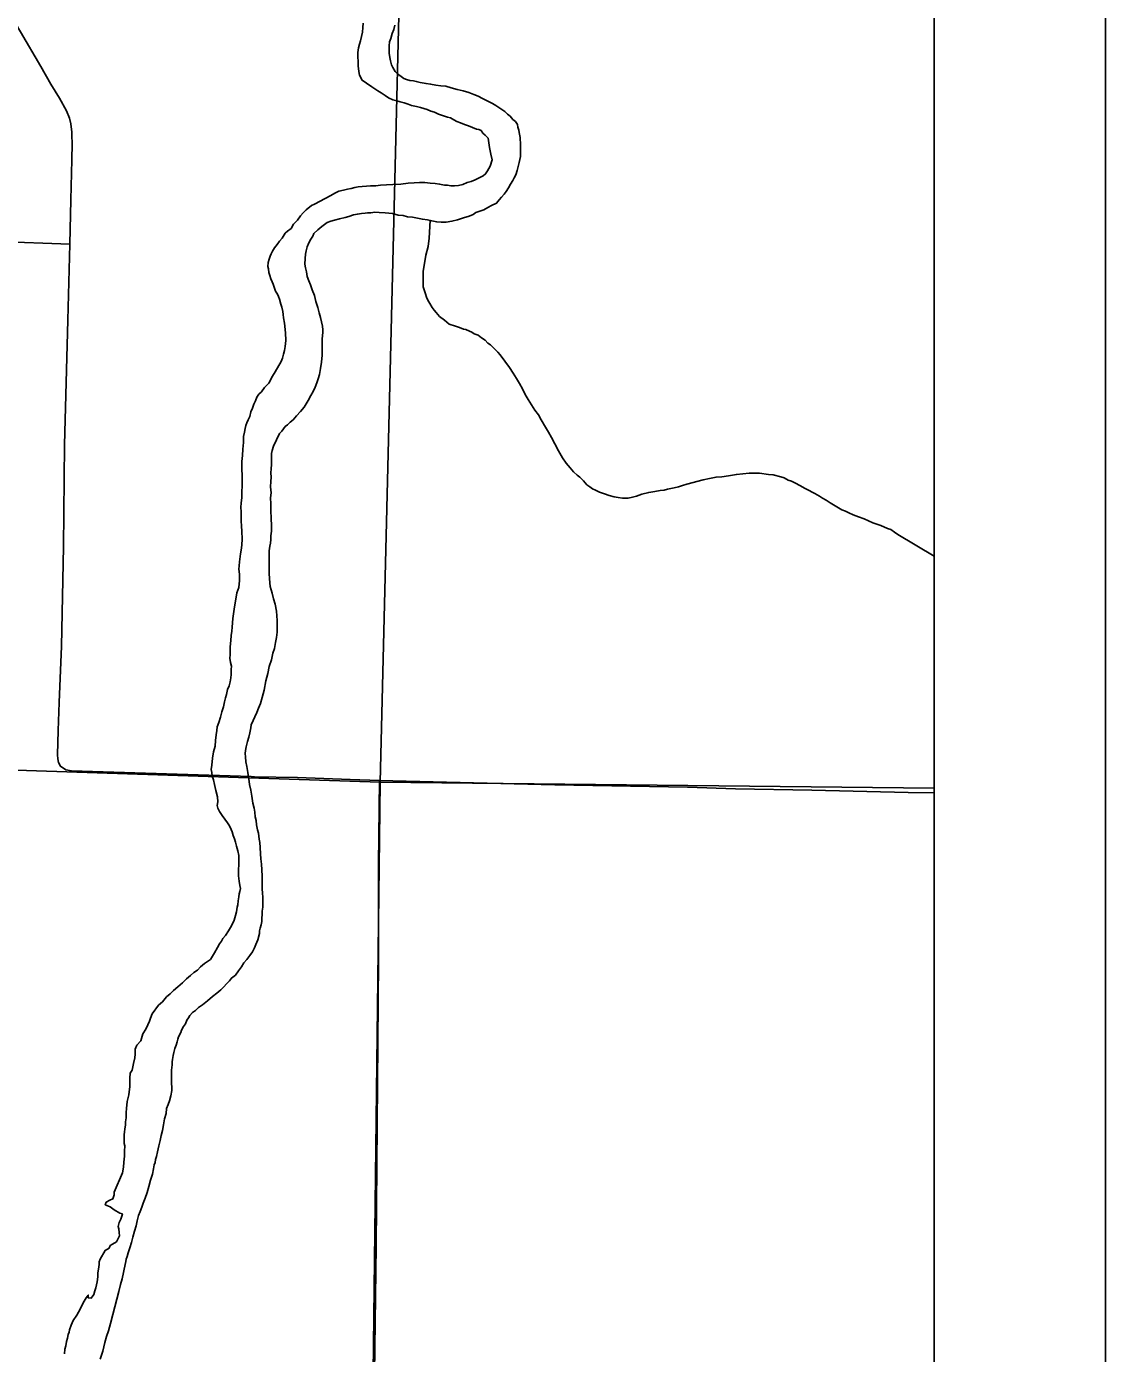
# Model space of a CAD drawing. Extents: x 0 to 68, y 0 to 52.9.
# Drawn here: x 30.696 to 31.501, y 19.279 to 20.269 of the extents above; entities that cross this region are included whole.
import ezdxf

# ---------------------------------------------------------------- set-up
doc = ezdxf.new("R2010")
doc.units = 0
for name, color, linetype in [('Default', 7, 'Continuous'), ('GM_X_Minor_River', 7, 'Continuous'), ('GM_X_Township_Road', 7, 'Continuous'), ('SH_Data', 7, 'Continuous')]:
    doc.layers.add(name, color=color, linetype=linetype)

msp = doc.modelspace()

# ---------------------------------------------------------------- linework, layer by layer
at = {"layer": 'Default'}
msp.add_line((31.37351, 14.1085), (31.37351, 20.86142), dxfattribs=at)
for points in [[(30.02406, 20.6975), (30.98351, 20.6654), (30.96017, 19.70511), (30.00948, 19.73638)], [(30.00948, 19.73638), (30.96017, 19.70511), (30.94882, 18.73956), (29.99411, 18.77052)]]:
    msp.add_lwpolyline(points, close=True, dxfattribs=at)
for points in [[(30.9476, 20.27132), (30.94719, 20.26802), (30.94715, 20.26472), (30.94638, 20.26142), (30.9456, 20.25813), (30.94483, 20.25557), (30.94406, 20.25301), (30.94365, 20.24934), (30.94389, 20.23943), (30.94421, 20.23539), (30.9449, 20.23244), (30.9467, 20.22875), (30.94998, 20.2265), (30.954, 20.22388), (30.95619, 20.22238), (30.95838, 20.22089), (30.96093, 20.21939), (30.96385, 20.21751), (30.96641, 20.21564), (30.9697, 20.21413), (30.97263, 20.21336), (30.9752, 20.21259), (30.97813, 20.21182), (30.98107, 20.21104), (30.98363, 20.20991), (30.9873, 20.20913), (30.99024, 20.20836), (30.9928, 20.20759), (30.99537, 20.20682), (30.99793, 20.20568), (31.00087, 20.20491), (31.00379, 20.20341), (31.00746, 20.20225), (31.01039, 20.20112), (31.01259, 20.20072), (31.01515, 20.19922), (31.01734, 20.19809), (31.02027, 20.19695), (31.0232, 20.19581), (31.02613, 20.19467), (31.02906, 20.19353), (31.03199, 20.19239), (31.03383, 20.192), (31.03566, 20.19124)], [(31.04045, 20.13392), (31.04341, 20.13534), (31.04712, 20.13713), (31.04899, 20.13967), (31.05085, 20.14149), (31.05272, 20.14366), (31.05422, 20.14585), (31.05609, 20.14839), (31.0576, 20.15131), (31.0591, 20.15386), (31.06024, 20.15605), (31.06137, 20.15823), (31.06251, 20.16152), (31.06406, 20.16738), (31.06446, 20.16957), (31.06485, 20.17177), (31.06489, 20.17471), (31.06493, 20.17764), (31.06496, 20.18021), (31.06499, 20.18241), (31.06464, 20.18425), (31.06466, 20.18609), (31.06397, 20.18977), (31.06363, 20.19161), (31.06292, 20.19382), (31.06258, 20.19566), (31.06113, 20.19788), (31.05931, 20.19937), (31.05714, 20.20197), (31.05532, 20.20346), (31.05313, 20.20533), (31.05094, 20.20682), (31.04875, 20.20832), (31.04656, 20.20982), (31.04401, 20.21132), (31.04108, 20.21283), (31.03669, 20.21508), (31.0334, 20.21696), (31.03011, 20.21811), (31.02645, 20.21962), (31.02204, 20.22078), (31.01764, 20.22194), (31.01324, 20.2231), (31.00921, 20.22426), (31.00553, 20.22467), (31.00186, 20.22509), (30.99782, 20.22587), (30.99451, 20.22628), (30.9901, 20.22708), (30.98717, 20.22785), (30.98497, 20.22824), (30.98239, 20.22865), (30.97983, 20.22941), (30.978, 20.23017), (30.97581, 20.23167), (30.97326, 20.23354), (30.97144, 20.2354), (30.96964, 20.23836), (30.96856, 20.24021), (30.96786, 20.24315), (30.96752, 20.24573), (30.96683, 20.24904), (30.96686, 20.25197), (30.9669, 20.25455), (30.9673, 20.25748), (30.96807, 20.26003), (30.96922, 20.26369), (30.97036, 20.26661), (30.97114, 20.26991)], [(31.03566, 20.19124), (31.03674, 20.18939), (31.03856, 20.1879), (31.04074, 20.18567), (31.04108, 20.18383), (31.04175, 20.17868), (31.04279, 20.17353), (31.04385, 20.16947), (31.04231, 20.16472), (31.04043, 20.16108), (31.03893, 20.1589), (31.03707, 20.15745), (31.03411, 20.15602), (31.03114, 20.15459), (31.02818, 20.15316), (31.02523, 20.15247), (31.0219, 20.15104), (31.01858, 20.15035), (31.01563, 20.15003), (31.01305, 20.15006), (31.01048, 20.15046), (31.00828, 20.15049), (31.0046, 20.15127), (31.0013, 20.15168), (30.99762, 20.1521), (30.99358, 20.15252), (30.98953, 20.15257), (30.98548, 20.15226), (30.98106, 20.15195), (30.97553, 20.15129), (30.96964, 20.151), (30.96485, 20.15069), (30.96043, 20.15038), (30.95711, 20.15006), (30.95307, 20.15011), (30.95012, 20.14978), (30.9468, 20.14946), (30.94385, 20.14913), (30.94127, 20.1488), (30.93869, 20.1481), (30.93573, 20.14741), (30.93278, 20.14671), (30.92946, 20.14602), (30.9265, 20.14459), (30.92353, 20.14279), (30.91909, 20.14065), (30.9113, 20.13635), (30.90908, 20.13528), (30.90499, 20.13202), (30.90276, 20.12985), (30.90089, 20.12767), (30.89864, 20.1244), (30.89566, 20.1215), (30.89378, 20.11822), (30.89117, 20.11606), (30.88932, 20.11461), (30.88706, 20.11097), (30.88519, 20.10879), (30.88332, 20.10625), (30.88145, 20.1037), (30.87994, 20.10115), (30.87882, 20.09933), (30.87806, 20.09751), (30.87729, 20.09532), (30.87653, 20.09276), (30.87649, 20.08982), (30.87683, 20.08798), (30.87717, 20.08541), (30.87788, 20.0832), (30.87858, 20.08062), (30.87966, 20.0784), (30.88037, 20.07656), (30.88108, 20.07434), (30.88214, 20.07139), (30.88359, 20.06917), (30.8843, 20.06733), (30.88502, 20.06548), (30.88607, 20.0618), (30.88678, 20.05959), (30.88747, 20.05627), (30.88782, 20.05407), (30.88815, 20.05149), (30.88883, 20.04745), (30.88948, 20.04046), (30.88978, 20.03458), (30.88935, 20.03019), (30.88895, 20.02725), (30.88818, 20.02433), (30.8874, 20.0214), (30.88627, 20.01885), (30.88175, 20.0112), (30.87987, 20.00792), (30.87723, 20.00282), (30.87388, 19.99956), (30.87163, 19.99628), (30.86977, 19.99447), (30.86827, 19.99229), (30.86713, 19.98973), (30.86599, 19.98718), (30.86485, 19.98426), (30.86371, 19.98134)], [(30.87915, 19.8923), (30.8792, 19.89671), (30.8789, 19.90185), (30.87861, 19.90773), (30.87867, 19.91287), (30.87836, 19.91728), (30.87877, 19.92094), (30.87846, 19.92535), (30.87851, 19.92939), (30.87892, 19.93269), (30.8786, 19.93599), (30.879, 19.93892), (30.87904, 19.94223), (30.87908, 19.94516), (30.87911, 19.94773), (30.87914, 19.9503), (30.87954, 19.9525), (30.88069, 19.95579), (30.88522, 19.96527), (30.88672, 19.96709), (30.88933, 19.97035), (30.89119, 19.9718), (30.89306, 19.97361), (30.89529, 19.97542), (30.8979, 19.97832), (30.90088, 19.98158), (30.9035, 19.98485), (30.90651, 19.98995), (30.9084, 19.9936), (30.91027, 19.99651), (30.91179, 19.99979), (30.91293, 20.00308), (30.91407, 20.006), (30.91485, 20.0093), (30.91564, 20.01369), (30.91644, 20.01845), (30.91687, 20.02359), (30.91695, 20.02946), (30.91703, 20.0357), (30.91746, 20.04083), (30.91748, 20.04266), (30.91715, 20.04524), (30.91645, 20.04855), (30.91576, 20.05186), (30.9147, 20.05518), (30.91364, 20.05923), (30.91223, 20.06366), (30.91118, 20.06807), (30.90939, 20.0725), (30.90834, 20.07619), (30.9069, 20.07914), (30.90584, 20.08246), (30.90514, 20.08577), (30.90445, 20.08872), (30.90412, 20.09166), (30.90417, 20.0957), (30.90458, 20.09899), (30.90498, 20.10156), (30.90575, 20.10449), (30.90689, 20.10741), (30.9084, 20.11032), (30.9099, 20.11251), (30.91066, 20.11433), (30.91364, 20.11723), (30.91662, 20.11976), (30.9207, 20.12264), (30.92329, 20.12371), (30.92624, 20.1244), (30.92994, 20.12546), (30.934, 20.1265), (30.93695, 20.1272), (30.94028, 20.12826), (30.94323, 20.12895), (30.94618, 20.12928), (30.94913, 20.12961), (30.95097, 20.12995), (30.95318, 20.12992), (30.95613, 20.13025), (30.95944, 20.13021), (30.96385, 20.12978), (30.96937, 20.12934), (30.97377, 20.12818), (30.97744, 20.12777), (30.98074, 20.12699), (30.98442, 20.12658), (30.98809, 20.12579), (30.99176, 20.12501), (30.99543, 20.1246), (30.99874, 20.12382), (31.00241, 20.12304), (31.00572, 20.12299), (31.0094, 20.12294), (31.01382, 20.12362), (31.01789, 20.12467), (31.02232, 20.12608), (31.02675, 20.12749), (31.02971, 20.12855), (31.03157, 20.12999), (31.03453, 20.13106), (31.03748, 20.13212), (31.04045, 20.13392)], [(30.86371, 19.98134), (30.86293, 19.97804), (30.8618, 19.97549), (30.86066, 19.9733), (30.8599, 19.97111), (30.8595, 19.96891), (30.8591, 19.96635), (30.85833, 19.96305), (30.85827, 19.95865), (30.85784, 19.95352), (30.85741, 19.94875), (30.85699, 19.94435), (30.85694, 19.94068), (30.85691, 19.93848), (30.85723, 19.93407), (30.85718, 19.9304), (30.85712, 19.926), (30.85707, 19.92196), (30.85702, 19.91756), (30.85659, 19.91316), (30.85619, 19.91023), (30.85651, 19.90692), (30.85647, 19.90361), (30.85643, 19.89994), (30.85675, 19.89627), (30.85707, 19.89223), (30.85736, 19.88672), (30.85694, 19.88195), (30.85652, 19.87829), (30.85612, 19.87536), (30.85573, 19.87352), (30.85531, 19.86949), (30.8549, 19.86656), (30.85487, 19.86399), (30.85519, 19.86032), (30.85513, 19.85555), (30.8547, 19.85041), (30.85318, 19.8464), (30.85118, 19.83431), (30.85077, 19.83064), (30.85036, 19.82735), (30.84995, 19.82405), (30.8499, 19.82074), (30.8495, 19.81781), (30.84909, 19.81451), (30.84868, 19.81085), (30.84825, 19.80608), (30.84821, 19.80315), (30.84817, 19.80021), (30.84814, 19.79764), (30.84847, 19.79433), (30.84917, 19.79176), (30.84914, 19.78919), (30.84909, 19.78552), (30.84869, 19.78295), (30.84829, 19.78002), (30.84752, 19.77709), (30.84637, 19.77417), (30.84559, 19.77051), (30.84483, 19.76795), (30.84405, 19.76503), (30.84327, 19.76137), (30.84212, 19.75771), (30.84096, 19.75369), (30.83981, 19.74967), (30.83866, 19.74638), (30.83826, 19.74381), (30.83785, 19.74051), (30.83743, 19.73612), (30.83701, 19.73208), (30.83585, 19.72769), (30.83506, 19.72293), (30.83462, 19.7178), (30.83421, 19.7145), (30.83455, 19.71229), (30.83489, 19.70972), (30.83596, 19.70677), (30.83665, 19.70346), (30.8377, 19.69904), (30.83874, 19.69425), (30.83906, 19.69058), (30.83866, 19.68765), (30.839, 19.68581), (30.84044, 19.68322), (30.84225, 19.68026), (30.84622, 19.6747), (30.84767, 19.67248), (30.84911, 19.66989), (30.84982, 19.66805), (30.85052, 19.66547), (30.85159, 19.66288), (30.8523, 19.6603), (30.853, 19.65736), (30.85406, 19.65404), (30.85475, 19.65036), (30.8547, 19.64669), (30.85466, 19.64339), (30.85462, 19.64009), (30.85456, 19.63531), (30.85488, 19.63127), (30.85557, 19.62796)], [(30.82461, 19.53697), (30.82758, 19.53913), (30.8313, 19.54202), (30.83502, 19.54527), (30.83837, 19.5478), (30.84134, 19.55033), (30.84358, 19.5525), (30.84545, 19.55468), (30.84768, 19.55685), (30.84918, 19.55903), (30.85215, 19.5612), (30.8544, 19.56447), (30.85665, 19.56738), (30.85852, 19.57029), (30.86076, 19.57283), (30.86301, 19.57574), (30.86489, 19.57865), (30.86639, 19.58157), (30.86753, 19.58412), (30.86904, 19.58741), (30.87021, 19.59216), (30.87024, 19.59436), (30.87063, 19.59619), (30.8714, 19.59875), (30.8718, 19.60132), (30.87183, 19.60389), (30.87222, 19.60608), (30.87226, 19.60902), (30.87267, 19.61195), (30.8727, 19.61489), (30.87273, 19.61709), (30.87276, 19.61929), (30.87243, 19.62223), (30.8721, 19.62554), (30.87216, 19.62994), (30.87222, 19.63508), (30.87192, 19.63986), (30.8716, 19.6439), (30.87128, 19.64794), (30.87096, 19.65162), (30.87065, 19.65639), (30.87033, 19.66007), (30.86999, 19.66264), (30.86965, 19.66485), (30.86931, 19.66706), (30.86861, 19.66963), (30.86792, 19.67331), (30.86759, 19.67662), (30.86689, 19.6792), (30.86657, 19.68287), (30.86624, 19.68582), (30.86518, 19.6895), (30.86451, 19.69465), (30.86383, 19.69906), (30.86278, 19.70348), (30.8621, 19.70753), (30.86142, 19.71231), (30.86074, 19.71672), (30.86005, 19.7204), (30.85973, 19.72408), (30.85939, 19.72665), (30.85979, 19.72885), (30.86019, 19.73141), (30.86134, 19.73543), (30.86212, 19.73873), (30.8629, 19.74202), (30.86368, 19.74568), (30.86408, 19.74788), (30.86824, 19.757), (30.86939, 19.76029), (30.8709, 19.76394), (30.87206, 19.76833), (30.8736, 19.77381), (30.8748, 19.78077), (30.87634, 19.78626), (30.87751, 19.79138), (30.87904, 19.7965), (30.88021, 19.80126), (30.88136, 19.80491), (30.88215, 19.80931), (30.88293, 19.81297), (30.88335, 19.817), (30.8834, 19.82104), (30.88346, 19.82581), (30.88281, 19.83279), (30.88177, 19.83794), (30.88072, 19.84199), (30.87967, 19.84605), (30.87826, 19.8512), (30.87759, 19.85672), (30.87728, 19.86113), (30.87733, 19.8648), (30.87738, 19.86883), (30.87742, 19.87214), (30.87746, 19.87471), (30.87749, 19.87764), (30.87791, 19.88131), (30.8783, 19.88351), (30.8787, 19.88607), (30.87874, 19.88901), (30.87915, 19.8923)], [(31.37351, 18.7314), (30.94882, 18.73956), (30.96017, 19.70511), (31.37351, 19.70071)], [(30.85557, 19.62796), (30.85591, 19.62575), (30.85552, 19.62356), (30.85512, 19.62173), (30.85473, 19.61953), (30.85432, 19.6166), (30.85392, 19.61367), (30.85353, 19.61183), (30.85312, 19.60854), (30.85235, 19.60561), (30.8512, 19.60232), (30.8493, 19.59794), (30.84705, 19.5943), (30.8448, 19.59066), (30.84293, 19.58848), (30.8418, 19.58666), (30.8403, 19.58448), (30.8388, 19.58193), (30.83654, 19.57792), (30.83353, 19.57282), (30.82908, 19.56994), (30.8261, 19.56741), (30.82386, 19.56487), (30.82126, 19.56307), (30.81866, 19.56091), (30.81568, 19.55837), (30.8127, 19.55548), (30.80935, 19.55258), (30.806, 19.54969), (30.80339, 19.54716), (30.80079, 19.54499), (30.7978, 19.54136), (30.79482, 19.53883), (30.78996, 19.53228), (30.78881, 19.529), (30.78805, 19.5268), (30.78691, 19.52425), (30.7854, 19.52097), (30.78314, 19.51732), (30.78161, 19.5122), (30.77862, 19.50894), (30.77748, 19.50602), (30.77743, 19.50235), (30.77703, 19.49942), (30.77624, 19.49539), (30.77507, 19.49027), (30.77357, 19.48809), (30.77353, 19.48442), (30.77349, 19.48185), (30.77345, 19.47818), (30.77264, 19.47195), (30.77147, 19.46682), (30.77103, 19.46169), (30.77063, 19.45876), (30.77058, 19.45472), (30.77017, 19.45179), (30.77014, 19.44922), (30.76974, 19.44666), (30.76934, 19.44409), (30.76931, 19.44226), (30.76929, 19.44042), (30.76926, 19.43822), (30.76923, 19.43565), (30.76958, 19.43381), (30.76953, 19.42978), (30.76948, 19.4261), (30.76908, 19.42391), (30.76906, 19.42171), (30.76864, 19.41804), (30.76785, 19.41365), (30.76178, 19.39941), (30.76175, 19.39721), (30.76061, 19.39429), (30.75839, 19.39321), (30.7558, 19.39178), (30.75504, 19.38996), (30.7587, 19.38844), (30.76162, 19.3862), (30.766, 19.38357), (30.76783, 19.38318), (30.76744, 19.38135), (30.76668, 19.37916), (30.76554, 19.3766), (30.76477, 19.37368), (30.76511, 19.37184), (30.76545, 19.36926), (30.76579, 19.36669), (30.76352, 19.36231), (30.76055, 19.36052), (30.7587, 19.35944), (30.75794, 19.35761), (30.75497, 19.35582), (30.75121, 19.34926), (30.75045, 19.34744), (30.75043, 19.34523), (30.75002, 19.34194), (30.74961, 19.33901), (30.74957, 19.33607), (30.74916, 19.3324), (30.748, 19.32801), (30.74724, 19.32582)], [(30.75138, 19.27474), (30.75329, 19.28059), (30.75485, 19.28718), (30.75601, 19.29157), (30.75753, 19.29595), (30.75907, 19.30144), (30.76063, 19.30803), (30.76217, 19.31388), (30.76372, 19.31936), (30.76526, 19.32522), (30.76643, 19.33034), (30.76759, 19.33473), (30.76993, 19.34534), (30.77033, 19.34754), (30.77072, 19.34937), (30.77148, 19.3512), (30.77225, 19.35412), (30.7734, 19.35778), (30.77456, 19.3618), (30.77571, 19.36582), (30.77687, 19.37021), (30.77803, 19.37424), (30.77881, 19.3779), (30.77996, 19.38192), (30.7811, 19.38484), (30.78225, 19.38813), (30.78339, 19.39105), (30.78491, 19.3947), (30.78644, 19.39909), (30.7876, 19.40347), (30.78876, 19.40823), (30.79029, 19.41262), (30.79107, 19.41664), (30.79148, 19.41957), (30.79224, 19.4214), (30.79263, 19.4236), (30.7934, 19.42579), (30.79418, 19.42945), (30.79497, 19.43385), (30.79613, 19.43787), (30.79691, 19.44153), (30.79769, 19.44519), (30.79848, 19.44958), (30.79927, 19.45398), (30.80043, 19.458), (30.80084, 19.46167), (30.80198, 19.46459), (30.80313, 19.46751), (30.80391, 19.47117), (30.8047, 19.47519), (30.80473, 19.47813), (30.80439, 19.47997), (30.80442, 19.48291), (30.80447, 19.48658), (30.80452, 19.49025), (30.80493, 19.49428), (30.80496, 19.49648), (30.80535, 19.49831), (30.80576, 19.50124), (30.80616, 19.50344), (30.80693, 19.50637), (30.80806, 19.50892), (30.80883, 19.51148), (30.80922, 19.51331), (30.80962, 19.51514), (30.8115, 19.51842), (30.81189, 19.52025), (30.81339, 19.5228), (30.81489, 19.52498), (30.81603, 19.52754), (30.81715, 19.52936), (30.81828, 19.53118), (30.82015, 19.53335), (30.82238, 19.53479), (30.82461, 19.53697)], [(30.74724, 19.32582), (30.74646, 19.32289), (30.74459, 19.32035), (30.74238, 19.32038), (30.74241, 19.32258), (30.74091, 19.3204), (30.73866, 19.31676), (30.73639, 19.31202), (30.73376, 19.30765), (30.73113, 19.30364), (30.73037, 19.30182), (30.72961, 19.29999), (30.72847, 19.2967), (30.72808, 19.29487), (30.72732, 19.29305), (30.72691, 19.29048), (30.72615, 19.28793), (30.72574, 19.28463), (30.72497, 19.28207), (30.72456, 19.27877)]]:
    msp.add_lwpolyline(points, dxfattribs=at)
at = {"layer": 'GM_X_Minor_River'}
for points in [[(30.99762, 20.12408), (30.99674, 20.111), (30.99592, 20.10477), (30.99437, 20.09818), (30.99318, 20.09195), (30.99238, 20.08646), (30.99231, 20.08132), (30.99226, 20.07729), (30.99223, 20.07472), (30.99294, 20.0725), (30.994, 20.06955), (30.99471, 20.06698), (30.99578, 20.06476), (30.99722, 20.06217), (30.99902, 20.05921), (31.00047, 20.05736), (31.00192, 20.0555), (31.00446, 20.05253), (31.00811, 20.04991), (31.01175, 20.04693), (31.01652, 20.0454), (31.01945, 20.04426), (31.02238, 20.04312), (31.02421, 20.04273), (31.02677, 20.04159), (31.0286, 20.04084), (31.03043, 20.03971), (31.03336, 20.03857), (31.03591, 20.0367), (31.03847, 20.03483), (31.04065, 20.0326), (31.04247, 20.03148), (31.04574, 20.02813), (31.04792, 20.0259), (31.04974, 20.02404), (31.05661, 20.01441), (31.0595, 20.01033), (31.06203, 20.00626), (31.06419, 20.00256), (31.06635, 19.99849), (31.0685, 19.99443), (31.07066, 19.99073), (31.07319, 19.98666), (31.07571, 19.98259), (31.07825, 19.97925), (31.08041, 19.97555), (31.08365, 19.97), (31.08581, 19.9663), (31.08797, 19.96224), (31.09049, 19.95743), (31.09336, 19.95226), (31.09624, 19.94708), (31.09913, 19.943), (31.10204, 19.93966), (31.10458, 19.93669), (31.10712, 19.93409), (31.10931, 19.93259), (31.11185, 19.92999), (31.11439, 19.92702), (31.11658, 19.92552), (31.11877, 19.92402), (31.12096, 19.9229), (31.12389, 19.92139), (31.12756, 19.92024), (31.13122, 19.91909), (31.13489, 19.91794), (31.13783, 19.91753), (31.14113, 19.91712), (31.14518, 19.91707), (31.1485, 19.91776), (31.15145, 19.91846), (31.15552, 19.91987), (31.16069, 19.92127), (31.16511, 19.92195), (31.16917, 19.92263), (31.17212, 19.92295), (31.1747, 19.92366), (31.1795, 19.9247), (31.18282, 19.92539), (31.18578, 19.92645), (31.18911, 19.92751), (31.20129, 19.93065), (31.20609, 19.93169), (31.21088, 19.93272), (31.2153, 19.93303), (31.2201, 19.9337), (31.226, 19.93473), (31.23558, 19.9357), (31.23963, 19.93565), (31.24331, 19.9356), (31.24992, 19.93478), (31.2536, 19.93437), (31.2591, 19.93282), (31.26166, 19.93206), (31.26459, 19.93055), (31.26716, 19.92978), (31.27008, 19.92828), (31.27337, 19.9264), (31.27739, 19.92414), (31.28031, 19.92264), (31.28251, 19.92151)], [(31.28251, 19.92151), (31.2847, 19.92037), (31.28799, 19.9185), (31.29018, 19.917), (31.2931, 19.91549), (31.29603, 19.91362), (31.29968, 19.91137), (31.30224, 19.90987), (31.30479, 19.90837), (31.30735, 19.90723), (31.30992, 19.9061), (31.31321, 19.90458), (31.31724, 19.90306), (31.32127, 19.90154), (31.32456, 19.90003), (31.32785, 19.89852), (31.33372, 19.89661), (31.33884, 19.89434), (31.34141, 19.89357), (31.34396, 19.8917), (31.34651, 19.88983), (31.37351, 19.87366)]]:
    msp.add_lwpolyline(points, dxfattribs=at)
at = {"layer": 'GM_X_Township_Road'}
for points in [[(30.67494, 20.29317), (30.6918, 20.26482), (30.7069, 20.2389), (30.71451, 20.22595), (30.72089, 20.2154), (30.72619, 20.20587), (30.72831, 20.20058), (30.72937, 20.19634), (30.73008, 20.18999), (30.73022, 20.18749), (30.73044, 20.18149), (30.73023, 20.1695), (30.72929, 20.13952), (30.72856, 20.10654)], [(30.62032, 20.11051), (30.72856, 20.10654)], [(30.72856, 20.10654), (30.72714, 20.04971), (30.72458, 19.95671), (30.72393, 19.88077), (30.72242, 19.80658), (30.72075, 19.76468), (30.71998, 19.74363), (30.71943, 19.72562), (30.71959, 19.72264), (30.72021, 19.71977), (30.72164, 19.71707), (30.72563, 19.71424), (30.72978, 19.71355), (30.86387, 19.70926)], [(30.86387, 19.70926), (30.86641, 19.70918), (30.89852, 19.70863), (30.93776, 19.70718), (30.95965, 19.7063)], [(30.94983, 18.74054), (30.95004, 18.75022), (30.95064, 18.82821), (30.95251, 18.9812), (30.95372, 19.07419), (30.95434, 19.12518), (30.95573, 19.24517), (30.95726, 19.35916), (30.95784, 19.41915), (30.95894, 19.57214), (30.95899, 19.64414), (30.95965, 19.7063)], [(30.95965, 19.7063), (31.00966, 19.70526), (31.09056, 19.70319), (31.18946, 19.70136), (31.22542, 19.70027), (31.28236, 19.6991), (31.35429, 19.69754), (31.37351, 19.6972)]]:
    msp.add_lwpolyline(points, dxfattribs=at)
at = {"layer": 'SH_Data'}
msp.add_line((31.50146, 21), (31.50146, 14), dxfattribs=at)

doc.saveas('drawing.dxf')
